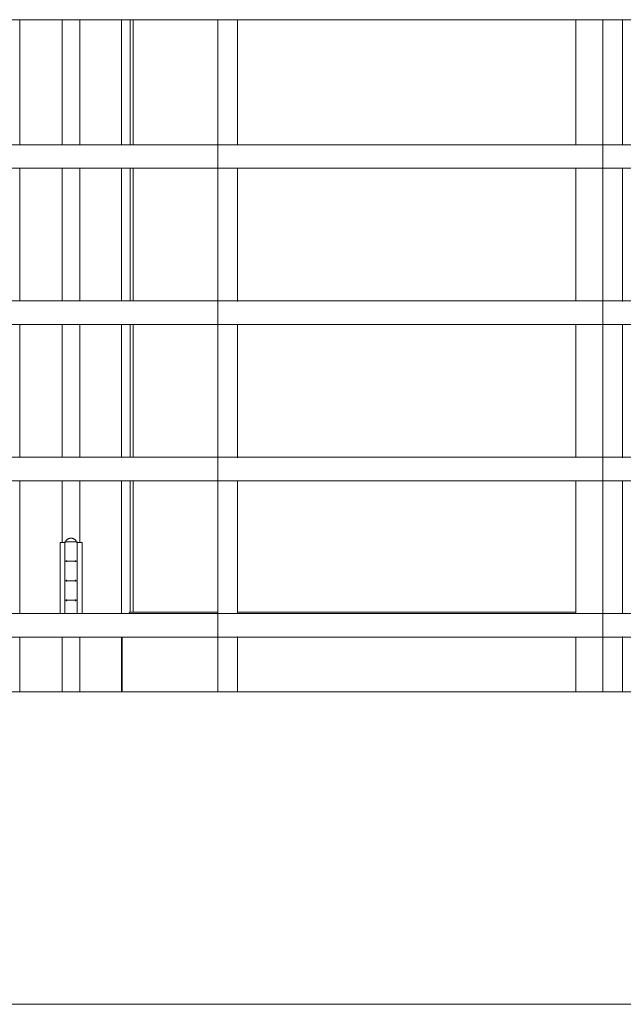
# Model space of a CAD drawing. Header units: inches. Extents: x 424 to 2043, y -237 to 445.
# Tile 914 of 965: x 980.555 to 981.328, y 229.75 to 231.01. Entities that reach past the tile are written whole.
import ezdxf

# ---------------------------------------------------------------- set-up
doc = ezdxf.new("R2010")
doc.units = ezdxf.units.IN
doc.header["$MEASUREMENT"] = 0
for name, color, linetype, lineweight in [('A-DOOR', 31, 'Continuous', 9), ('A-FLOR', 192, 'Continuous', 9), ('A-FLOR-HRAL', 11, 'Continuous', 9)]:
    doc.layers.add(name, color=color, linetype=linetype, lineweight=lineweight)

# ---------------------------------------------------------------- blocks, each defined once
blk = doc.blocks.new('Railing - 25mm-V38-Section 2')
at = {"layer": 'A-FLOR-HRAL'}
for p, q in [((27.7565, 6.46), (27.7565, 5.6)), ((27.7581, 6.46), (27.7565, 6.46)), ((27.7752, 6.46), (27.7581, 6.46)), ((27.7815, 6.2995), (27.7815, 6.46)), ((27.7815, 6.0995), (27.7815, 6.2705)), ((27.7815, 5.8995), (27.7815, 6.0705)), ((27.7815, 5.6995), (27.7815, 5.8705)), ((27.7815, 5.6), (27.7815, 5.6705))]:
    blk.add_line(p, q, dxfattribs=at)
blk = doc.blocks.new('Railing - Railing-202422-Section 2')
at = {"layer": 'A-FLOR-HRAL'}
for p, q in [((26.2602, 14.46), (29.7887, 14.46)), ((29.7887, 14.3), (26.2602, 14.3)), ((26.2602, 14.27), (29.7887, 14.27)), ((29.7887, 14.1), (26.2602, 14.1)), ((26.2602, 14.07), (29.7887, 14.07)), ((29.7887, 13.9), (26.2602, 13.9)), ((26.2602, 13.87), (29.7887, 13.87)), ((29.7887, 13.7), (26.2602, 13.7)), ((26.2602, 13.67), (29.7887, 13.67))]:
    blk.add_line(p, q, dxfattribs=at)
for p in [(-1.0165, 8), (-0.5241, 8)]:
    blk.add_blockref('Railing - 25mm-V38-Section 2', p)
blk = doc.blocks.new('5-panel_Bi-fold_external_door_10806 - Type 1-V73-Section 2')
at = {"layer": 'A-DOOR'}
for p, q in [((26.4868, 14.3), (26.4868, 14.46)), ((26.541, 14.3), (26.541, 14.46)), ((26.5634, 14.46), (26.5634, 14.3)), ((26.6167, 14.46), (26.6167, 14.3)), ((26.6279, 14.46), (26.6279, 14.3)), ((26.6315, 14.46), (26.6315, 14.3)), ((27.1978, 14.3), (27.1978, 14.46)), ((26.4868, 14.1), (26.4868, 14.27)), ((26.541, 14.1), (26.541, 14.27)), ((26.5634, 14.27), (26.5634, 14.1)), ((26.6167, 14.27), (26.6167, 14.1)), ((26.6279, 14.27), (26.6279, 14.1)), ((26.6315, 14.27), (26.6315, 14.1)), ((27.1978, 14.1), (27.1978, 14.27)), ((26.4868, 13.9), (26.4868, 14.07)), ((26.541, 13.9), (26.541, 14.07)), ((26.5634, 14.07), (26.5634, 13.9)), ((26.6167, 14.07), (26.6167, 13.9)), ((26.6279, 14.07), (26.6279, 13.9)), ((26.6315, 14.07), (26.6315, 13.9)), ((27.1978, 13.9), (27.1978, 14.07)), ((26.4868, 13.7), (26.4868, 13.87)), ((26.541, 13.791), (26.541, 13.87)), ((26.5634, 13.87), (26.5634, 13.791)), ((26.6167, 13.87), (26.6167, 13.7)), ((26.6279, 13.87), (26.6279, 13.7018)), ((26.6315, 13.87), (26.6315, 13.7018)), ((27.1978, 13.7), (27.1978, 13.87)), ((26.5382, 13.791), (26.5424, 13.791)), ((26.5382, 13.7), (26.5382, 13.791)), ((26.5424, 13.791), (26.5441, 13.791)), ((26.5441, 13.791), (26.5441, 13.768)), ((26.5441, 13.791), (26.5451, 13.791)), ((26.5441, 13.7), (26.5441, 13.791)), ((26.5521, 13.792), (26.546, 13.792)), ((26.5582, 13.792), (26.5521, 13.792)), ((26.5592, 13.791), (26.5599, 13.791)), ((26.5601, 13.768), (26.5601, 13.791)), ((26.5601, 13.791), (26.5619, 13.791)), ((26.5601, 13.791), (26.5601, 13.7)), ((26.5619, 13.791), (26.5662, 13.791)), ((26.5662, 13.791), (26.5662, 13.7)), ((26.5441, 13.766), (26.5441, 13.743)), ((26.5463, 13.766), (26.5463, 13.768)), ((26.5522, 13.767), (26.5521, 13.767)), ((26.5521, 13.767), (26.5522, 13.767)), ((26.558, 13.768), (26.558, 13.766)), ((26.5601, 13.743), (26.5601, 13.766)), ((26.5441, 13.741), (26.5441, 13.718)), ((26.5463, 13.741), (26.5463, 13.743)), ((26.5522, 13.742), (26.5521, 13.742)), ((26.5521, 13.742), (26.5522, 13.742)), ((26.558, 13.743), (26.558, 13.741)), ((26.5601, 13.718), (26.5601, 13.741)), ((26.5441, 13.716), (26.5441, 13.7)), ((26.5463, 13.716), (26.5463, 13.718)), ((26.5522, 13.717), (26.5521, 13.717)), ((26.5521, 13.717), (26.5522, 13.717)), ((26.558, 13.718), (26.558, 13.716)), ((26.5601, 13.7), (26.5601, 13.716)), ((26.6261, 13.7), (26.6273, 13.7018)), ((26.6273, 13.7018), (26.7401, 13.7018)), ((26.7649, 13.7018), (27.1978, 13.7018)), ((26.4868, 13.6), (26.4868, 13.67)), ((26.541, 13.6), (26.541, 13.67)), ((26.5634, 13.67), (26.5634, 13.6)), ((26.6167, 13.67), (26.6167, 13.6)), ((26.6174, 13.6), (26.6174, 13.67)), ((27.1978, 13.6), (27.1978, 13.67))]:
    blk.add_line(p, q, dxfattribs=at)
at = {"layer": 'A-DOOR', "flags": 128}
for points in [[(26.5441, 13.791), (26.5441, 13.791), (26.5441, 13.791), (26.5441, 13.7911), (26.5441, 13.7911), (26.5441, 13.7912), (26.5442, 13.7912), (26.5442, 13.7912), (26.5442, 13.7913), (26.5442, 13.7913), (26.5442, 13.7914), (26.5442, 13.7914), (26.5442, 13.7914), (26.5443, 13.7915), (26.5443, 13.7915), (26.5443, 13.7915), (26.5443, 13.7916), (26.5443, 13.7916), (26.5444, 13.7916), (26.5444, 13.7916), (26.5444, 13.7917), (26.5445, 13.7917), (26.5445, 13.7917), (26.5445, 13.7918), (26.5446, 13.7918), (26.5446, 13.7918), (26.5446, 13.7918), (26.5447, 13.7918), (26.5447, 13.7919), (26.5447, 13.7919), (26.5448, 13.7919), (26.5448, 13.7919), (26.5448, 13.7919), (26.5449, 13.7919), (26.5449, 13.7919), (26.545, 13.7919), (26.545, 13.792), (26.545, 13.792), (26.5451, 13.792), (26.5451, 13.792), (26.5451, 13.792)], [(26.5451, 13.792), (26.5453, 13.7922), (26.5454, 13.7925), (26.5456, 13.7928), (26.5457, 13.793), (26.5459, 13.7933), (26.5461, 13.7935), (26.5463, 13.7938), (26.5465, 13.794), (26.5467, 13.7942), (26.5469, 13.7944), (26.5472, 13.7946), (26.5474, 13.7948), (26.5476, 13.795), (26.5479, 13.7952), (26.5482, 13.7954), (26.5484, 13.7955), (26.5487, 13.7957), (26.549, 13.7958), (26.5493, 13.7959), (26.5495, 13.796), (26.5498, 13.7961), (26.5501, 13.7962), (26.5504, 13.7963), (26.5507, 13.7963), (26.551, 13.7964), (26.5513, 13.7964), (26.5516, 13.7964), (26.552, 13.7965), (26.5521, 13.7965)], [(26.5521, 13.792), (26.5518, 13.792), (26.5515, 13.792), (26.5512, 13.792), (26.551, 13.792), (26.5507, 13.792), (26.5504, 13.792), (26.5501, 13.792), (26.5499, 13.792), (26.5496, 13.792), (26.5493, 13.792), (26.5491, 13.792), (26.5488, 13.792), (26.5486, 13.792), (26.5484, 13.792), (26.5481, 13.792), (26.5479, 13.792), (26.5477, 13.792), (26.5475, 13.792), (26.5473, 13.792), (26.5471, 13.792), (26.5469, 13.792), (26.5467, 13.792), (26.5465, 13.792), (26.5464, 13.792), (26.5462, 13.792), (26.5461, 13.792), (26.5459, 13.792), (26.5458, 13.792), (26.5457, 13.792), (26.5456, 13.792), (26.5455, 13.792), (26.5454, 13.792), (26.5453, 13.792), (26.5453, 13.792), (26.5452, 13.792), (26.5452, 13.792), (26.5452, 13.792), (26.5451, 13.792), (26.5451, 13.792)], [(26.5451, 13.792), (26.5451, 13.792), (26.5451, 13.792), (26.5452, 13.792), (26.5452, 13.792), (26.5453, 13.792), (26.5453, 13.792), (26.5454, 13.792), (26.5455, 13.792), (26.5456, 13.792), (26.5457, 13.792), (26.5458, 13.792), (26.5459, 13.792), (26.5461, 13.792), (26.5462, 13.792), (26.5463, 13.792), (26.5465, 13.792), (26.5467, 13.792)], [(26.5521, 13.7965), (26.5524, 13.7965), (26.5527, 13.7964), (26.553, 13.7964), (26.5534, 13.7964), (26.5537, 13.7963), (26.554, 13.7962), (26.5543, 13.7962), (26.5545, 13.7961), (26.5548, 13.796), (26.5551, 13.7959), (26.5554, 13.7957), (26.5557, 13.7956), (26.556, 13.7954), (26.5562, 13.7953), (26.5565, 13.7951), (26.5567, 13.7949), (26.557, 13.7947), (26.5572, 13.7946), (26.5574, 13.7943), (26.5576, 13.7941), (26.5579, 13.7939), (26.5581, 13.7937), (26.5582, 13.7934), (26.5584, 13.7932), (26.5586, 13.7929), (26.5588, 13.7927), (26.5589, 13.7924), (26.5591, 13.7921), (26.5591, 13.792)], [(26.5591, 13.792), (26.5591, 13.792), (26.5591, 13.792), (26.5591, 13.792), (26.559, 13.792), (26.559, 13.792), (26.5589, 13.792), (26.5589, 13.792), (26.5588, 13.792), (26.5587, 13.792), (26.5586, 13.792), (26.5585, 13.792), (26.5583, 13.792), (26.5582, 13.792), (26.5581, 13.792), (26.5579, 13.792), (26.5577, 13.792), (26.5576, 13.792), (26.5574, 13.792), (26.5572, 13.792), (26.557, 13.792), (26.5568, 13.792), (26.5566, 13.792), (26.5564, 13.792), (26.5561, 13.792), (26.5559, 13.792), (26.5557, 13.792), (26.5554, 13.792), (26.5552, 13.792), (26.5549, 13.792), (26.5547, 13.792), (26.5544, 13.792), (26.5541, 13.792), (26.5539, 13.792), (26.5536, 13.792), (26.5533, 13.792), (26.553, 13.792), (26.5528, 13.792), (26.5525, 13.792), (26.5522, 13.792), (26.5521, 13.792)], [(26.5576, 13.792), (26.5577, 13.792), (26.5579, 13.792), (26.5581, 13.792), (26.5582, 13.792), (26.5583, 13.792), (26.5585, 13.792), (26.5586, 13.792), (26.5587, 13.792), (26.5588, 13.792), (26.5589, 13.792), (26.5589, 13.792), (26.559, 13.792), (26.559, 13.792), (26.5591, 13.792), (26.5591, 13.792), (26.5591, 13.792), (26.5591, 13.792)], [(26.5591, 13.792), (26.5592, 13.792), (26.5592, 13.792), (26.5592, 13.792), (26.5593, 13.7919), (26.5593, 13.7919), (26.5594, 13.7919), (26.5594, 13.7919), (26.5594, 13.7919), (26.5595, 13.7919), (26.5595, 13.7919), (26.5596, 13.7919), (26.5596, 13.7918), (26.5596, 13.7918), (26.5597, 13.7918), (26.5597, 13.7918), (26.5597, 13.7918), (26.5598, 13.7917), (26.5598, 13.7917), (26.5598, 13.7917), (26.5598, 13.7917), (26.5599, 13.7916), (26.5599, 13.7916), (26.5599, 13.7916), (26.5599, 13.7915), (26.56, 13.7915), (26.56, 13.7915), (26.56, 13.7914), (26.56, 13.7914), (26.56, 13.7914), (26.5601, 13.7913), (26.5601, 13.7913), (26.5601, 13.7912), (26.5601, 13.7912), (26.5601, 13.7912), (26.5601, 13.7911), (26.5601, 13.7911), (26.5601, 13.7911), (26.5601, 13.791), (26.5601, 13.791), (26.5601, 13.791)], [(26.5451, 13.767), (26.5451, 13.767), (26.545, 13.767), (26.545, 13.767), (26.545, 13.767), (26.5449, 13.767), (26.5449, 13.767), (26.5449, 13.767), (26.5448, 13.767), (26.5448, 13.767), (26.5447, 13.767), (26.5447, 13.7671), (26.5447, 13.7671), (26.5446, 13.7671), (26.5446, 13.7671), (26.5446, 13.7671), (26.5445, 13.7672), (26.5445, 13.7672), (26.5445, 13.7672), (26.5444, 13.7672), (26.5444, 13.7673), (26.5444, 13.7673), (26.5444, 13.7673), (26.5443, 13.7674), (26.5443, 13.7674), (26.5443, 13.7674), (26.5443, 13.7675), (26.5442, 13.7675), (26.5442, 13.7675), (26.5442, 13.7676), (26.5442, 13.7676), (26.5442, 13.7676), (26.5442, 13.7677), (26.5442, 13.7677), (26.5441, 13.7678), (26.5441, 13.7678), (26.5441, 13.7678), (26.5441, 13.7679), (26.5441, 13.7679), (26.5441, 13.768), (26.5441, 13.768)], [(26.5441, 13.766), (26.5441, 13.766), (26.5441, 13.766), (26.5441, 13.7661), (26.5441, 13.7661), (26.5441, 13.7662), (26.5442, 13.7662), (26.5442, 13.7662), (26.5442, 13.7663), (26.5442, 13.7663), (26.5442, 13.7664), (26.5442, 13.7664), (26.5442, 13.7664), (26.5443, 13.7665), (26.5443, 13.7665), (26.5443, 13.7665), (26.5443, 13.7666), (26.5443, 13.7666), (26.5444, 13.7666), (26.5444, 13.7666), (26.5444, 13.7667), (26.5445, 13.7667), (26.5445, 13.7667), (26.5445, 13.7668), (26.5446, 13.7668), (26.5446, 13.7668), (26.5446, 13.7668), (26.5447, 13.7668), (26.5447, 13.7669), (26.5447, 13.7669), (26.5448, 13.7669), (26.5448, 13.7669), (26.5448, 13.7669), (26.5449, 13.7669), (26.5449, 13.7669), (26.545, 13.7669), (26.545, 13.767), (26.545, 13.767), (26.5451, 13.767), (26.5451, 13.767), (26.5451, 13.767)], [(26.5522, 13.767), (26.5519, 13.767), (26.5516, 13.767), (26.5514, 13.767), (26.5511, 13.767), (26.5508, 13.767), (26.5505, 13.767), (26.5503, 13.767), (26.55, 13.767), (26.5497, 13.767), (26.5495, 13.767), (26.5492, 13.767), (26.5489, 13.767), (26.5487, 13.767), (26.5485, 13.767), (26.5482, 13.767), (26.548, 13.767), (26.5478, 13.767), (26.5476, 13.767), (26.5473, 13.767), (26.5471, 13.767), (26.547, 13.767), (26.5468, 13.767), (26.5466, 13.767), (26.5464, 13.767), (26.5463, 13.767), (26.5461, 13.767), (26.546, 13.767), (26.5459, 13.767), (26.5457, 13.767), (26.5456, 13.767), (26.5455, 13.767), (26.5454, 13.767), (26.5454, 13.767), (26.5453, 13.767), (26.5452, 13.767), (26.5452, 13.767), (26.5452, 13.767), (26.5451, 13.767), (26.5451, 13.767)], [(26.5451, 13.767), (26.5451, 13.767), (26.5451, 13.767), (26.5452, 13.767), (26.5452, 13.767), (26.5453, 13.767), (26.5453, 13.767), (26.5454, 13.767), (26.5455, 13.767), (26.5456, 13.767), (26.5457, 13.767), (26.5458, 13.767), (26.5459, 13.767), (26.5461, 13.767), (26.5462, 13.767), (26.5463, 13.767), (26.5465, 13.767), (26.5467, 13.767), (26.5469, 13.767), (26.5471, 13.767), (26.5473, 13.767), (26.5475, 13.767), (26.5477, 13.767), (26.5479, 13.767), (26.5481, 13.767), (26.5483, 13.767), (26.5486, 13.767), (26.5488, 13.767), (26.5491, 13.767), (26.5493, 13.767), (26.5496, 13.767), (26.5499, 13.767), (26.5501, 13.767), (26.5504, 13.767), (26.5507, 13.767), (26.5509, 13.767), (26.5512, 13.767), (26.5515, 13.767), (26.5518, 13.767), (26.5521, 13.767), (26.5521, 13.767)], [(26.5521, 13.767), (26.5518, 13.767), (26.5515, 13.767), (26.5512, 13.767), (26.551, 13.767), (26.5507, 13.767), (26.5504, 13.767), (26.5501, 13.767), (26.5499, 13.767), (26.5496, 13.767), (26.5493, 13.767), (26.5491, 13.767), (26.5488, 13.767), (26.5486, 13.767), (26.5484, 13.767), (26.5481, 13.767), (26.5479, 13.767), (26.5477, 13.767), (26.5475, 13.767), (26.5473, 13.767), (26.5471, 13.767), (26.5469, 13.767), (26.5467, 13.767), (26.5465, 13.767), (26.5464, 13.767), (26.5462, 13.767), (26.5461, 13.767), (26.5459, 13.767), (26.5458, 13.767), (26.5457, 13.767), (26.5456, 13.767), (26.5455, 13.767), (26.5454, 13.767), (26.5453, 13.767), (26.5453, 13.767), (26.5452, 13.767), (26.5452, 13.767), (26.5452, 13.767), (26.5451, 13.767), (26.5451, 13.767)], [(26.5451, 13.767), (26.5451, 13.767), (26.5451, 13.767), (26.5452, 13.767), (26.5452, 13.767), (26.5453, 13.767), (26.5453, 13.767), (26.5454, 13.767), (26.5455, 13.767), (26.5456, 13.767), (26.5457, 13.767), (26.5458, 13.767), (26.5459, 13.767), (26.5461, 13.767), (26.5462, 13.767), (26.5463, 13.767), (26.5465, 13.767), (26.5467, 13.767), (26.5469, 13.767), (26.5471, 13.767), (26.5473, 13.767), (26.5475, 13.767), (26.5477, 13.767), (26.5479, 13.767), (26.5481, 13.767), (26.5483, 13.767), (26.5486, 13.767), (26.5488, 13.767), (26.5491, 13.767), (26.5493, 13.767), (26.5496, 13.767), (26.5499, 13.767), (26.5501, 13.767), (26.5504, 13.767), (26.5507, 13.767), (26.5509, 13.767), (26.5512, 13.767), (26.5515, 13.767), (26.5518, 13.767), (26.5521, 13.767), (26.5522, 13.767)], [(26.5521, 13.767), (26.5523, 13.767), (26.5526, 13.767), (26.5529, 13.767), (26.5532, 13.767), (26.5535, 13.767), (26.5537, 13.767), (26.554, 13.767), (26.5543, 13.767), (26.5545, 13.767), (26.5548, 13.767), (26.5551, 13.767), (26.5553, 13.767), (26.5556, 13.767), (26.5558, 13.767), (26.556, 13.767), (26.5563, 13.767), (26.5565, 13.767), (26.5567, 13.767), (26.5569, 13.767), (26.5571, 13.767), (26.5573, 13.767), (26.5575, 13.767), (26.5577, 13.767), (26.5578, 13.767), (26.558, 13.767), (26.5581, 13.767), (26.5583, 13.767), (26.5584, 13.767), (26.5585, 13.767), (26.5586, 13.767), (26.5587, 13.767), (26.5588, 13.767), (26.5589, 13.767), (26.559, 13.767), (26.559, 13.767), (26.5591, 13.767), (26.5591, 13.767), (26.5591, 13.767), (26.5591, 13.767)], [(26.5591, 13.767), (26.5591, 13.767), (26.5591, 13.767), (26.5591, 13.767), (26.559, 13.767), (26.559, 13.767), (26.5589, 13.767), (26.5589, 13.767), (26.5588, 13.767), (26.5587, 13.767), (26.5586, 13.767), (26.5585, 13.767), (26.5583, 13.767), (26.5582, 13.767), (26.5581, 13.767), (26.5579, 13.767), (26.5577, 13.767), (26.5576, 13.767), (26.5574, 13.767), (26.5572, 13.767), (26.557, 13.767), (26.5568, 13.767), (26.5566, 13.767), (26.5564, 13.767), (26.5561, 13.767), (26.5559, 13.767), (26.5557, 13.767), (26.5554, 13.767), (26.5552, 13.767), (26.5549, 13.767), (26.5547, 13.767), (26.5544, 13.767), (26.5541, 13.767), (26.5539, 13.767), (26.5536, 13.767), (26.5533, 13.767), (26.553, 13.767), (26.5528, 13.767), (26.5525, 13.767), (26.5522, 13.767), (26.5521, 13.767)], [(26.5591, 13.767), (26.5591, 13.767), (26.5591, 13.767), (26.5591, 13.767), (26.559, 13.767), (26.559, 13.767), (26.5589, 13.767), (26.5589, 13.767), (26.5588, 13.767), (26.5587, 13.767), (26.5586, 13.767), (26.5585, 13.767), (26.5583, 13.767), (26.5582, 13.767), (26.5581, 13.767), (26.5579, 13.767), (26.5577, 13.767), (26.5576, 13.767), (26.5574, 13.767), (26.5572, 13.767), (26.557, 13.767), (26.5568, 13.767), (26.5566, 13.767), (26.5564, 13.767), (26.5561, 13.767), (26.5559, 13.767), (26.5557, 13.767), (26.5554, 13.767), (26.5552, 13.767), (26.5549, 13.767), (26.5547, 13.767), (26.5544, 13.767), (26.5541, 13.767), (26.5539, 13.767), (26.5536, 13.767), (26.5533, 13.767), (26.553, 13.767), (26.5528, 13.767), (26.5525, 13.767), (26.5522, 13.767), (26.5522, 13.767)], [(26.5522, 13.767), (26.5525, 13.767), (26.5527, 13.767), (26.553, 13.767), (26.5533, 13.767), (26.5536, 13.767), (26.5539, 13.767), (26.5541, 13.767), (26.5544, 13.767), (26.5547, 13.767), (26.5549, 13.767), (26.5552, 13.767), (26.5554, 13.767), (26.5557, 13.767), (26.5559, 13.767), (26.5561, 13.767), (26.5564, 13.767), (26.5566, 13.767), (26.5568, 13.767), (26.557, 13.767), (26.5572, 13.767), (26.5574, 13.767), (26.5576, 13.767), (26.5577, 13.767), (26.5579, 13.767), (26.5581, 13.767), (26.5582, 13.767), (26.5583, 13.767), (26.5585, 13.767), (26.5586, 13.767), (26.5587, 13.767), (26.5588, 13.767), (26.5589, 13.767), (26.5589, 13.767), (26.559, 13.767), (26.559, 13.767), (26.5591, 13.767), (26.5591, 13.767), (26.5591, 13.767), (26.5591, 13.767)], [(26.5601, 13.768), (26.5601, 13.7679), (26.5601, 13.7679), (26.5601, 13.7678), (26.5601, 13.7678), (26.5601, 13.7678), (26.5601, 13.7677), (26.5601, 13.7677), (26.5601, 13.7676), (26.5601, 13.7676), (26.56, 13.7676), (26.56, 13.7675), (26.56, 13.7675), (26.56, 13.7675), (26.56, 13.7674), (26.56, 13.7674), (26.5599, 13.7674), (26.5599, 13.7673), (26.5599, 13.7673), (26.5599, 13.7673), (26.5598, 13.7672), (26.5598, 13.7672), (26.5598, 13.7672), (26.5597, 13.7672), (26.5597, 13.7671), (26.5597, 13.7671), (26.5596, 13.7671), (26.5596, 13.7671), (26.5596, 13.7671), (26.5595, 13.767), (26.5595, 13.767), (26.5595, 13.767), (26.5594, 13.767), (26.5594, 13.767), (26.5593, 13.767), (26.5593, 13.767), (26.5593, 13.767), (26.5592, 13.767), (26.5592, 13.767), (26.5591, 13.767), (26.5591, 13.767)], [(26.5591, 13.767), (26.5592, 13.767), (26.5592, 13.767), (26.5592, 13.767), (26.5593, 13.7669), (26.5593, 13.7669), (26.5594, 13.7669), (26.5594, 13.7669), (26.5594, 13.7669), (26.5595, 13.7669), (26.5595, 13.7669), (26.5596, 13.7669), (26.5596, 13.7668), (26.5596, 13.7668), (26.5597, 13.7668), (26.5597, 13.7668), (26.5597, 13.7668), (26.5598, 13.7667), (26.5598, 13.7667), (26.5598, 13.7667), (26.5598, 13.7667), (26.5599, 13.7666), (26.5599, 13.7666), (26.5599, 13.7666), (26.5599, 13.7665), (26.56, 13.7665), (26.56, 13.7665), (26.56, 13.7664), (26.56, 13.7664), (26.56, 13.7664), (26.5601, 13.7663), (26.5601, 13.7663), (26.5601, 13.7662), (26.5601, 13.7662), (26.5601, 13.7662), (26.5601, 13.7661), (26.5601, 13.7661), (26.5601, 13.7661), (26.5601, 13.766), (26.5601, 13.766), (26.5601, 13.766)], [(26.5451, 13.742), (26.5451, 13.742), (26.545, 13.742), (26.545, 13.742), (26.545, 13.742), (26.5449, 13.742), (26.5449, 13.742), (26.5449, 13.742), (26.5448, 13.742), (26.5448, 13.742), (26.5447, 13.742), (26.5447, 13.7421), (26.5447, 13.7421), (26.5446, 13.7421), (26.5446, 13.7421), (26.5446, 13.7421), (26.5445, 13.7422), (26.5445, 13.7422), (26.5445, 13.7422), (26.5444, 13.7422), (26.5444, 13.7423), (26.5444, 13.7423), (26.5444, 13.7423), (26.5443, 13.7424), (26.5443, 13.7424), (26.5443, 13.7424), (26.5443, 13.7425), (26.5442, 13.7425), (26.5442, 13.7425), (26.5442, 13.7426), (26.5442, 13.7426), (26.5442, 13.7426), (26.5442, 13.7427), (26.5442, 13.7427), (26.5441, 13.7428), (26.5441, 13.7428), (26.5441, 13.7428), (26.5441, 13.7429), (26.5441, 13.7429), (26.5441, 13.743), (26.5441, 13.743)], [(26.5441, 13.741), (26.5441, 13.741), (26.5441, 13.741), (26.5441, 13.7411), (26.5441, 13.7411), (26.5441, 13.7412), (26.5442, 13.7412), (26.5442, 13.7412), (26.5442, 13.7413), (26.5442, 13.7413), (26.5442, 13.7414), (26.5442, 13.7414), (26.5442, 13.7414), (26.5443, 13.7415), (26.5443, 13.7415), (26.5443, 13.7415), (26.5443, 13.7416), (26.5443, 13.7416), (26.5444, 13.7416), (26.5444, 13.7416), (26.5444, 13.7417), (26.5445, 13.7417), (26.5445, 13.7417), (26.5445, 13.7418), (26.5446, 13.7418), (26.5446, 13.7418), (26.5446, 13.7418), (26.5447, 13.7418), (26.5447, 13.7419), (26.5447, 13.7419), (26.5448, 13.7419), (26.5448, 13.7419), (26.5448, 13.7419), (26.5449, 13.7419), (26.5449, 13.7419), (26.545, 13.7419), (26.545, 13.742), (26.545, 13.742), (26.5451, 13.742), (26.5451, 13.742), (26.5451, 13.742)], [(26.5522, 13.742), (26.5519, 13.742), (26.5516, 13.742), (26.5514, 13.742), (26.5511, 13.742), (26.5508, 13.742), (26.5505, 13.742), (26.5503, 13.742), (26.55, 13.742), (26.5497, 13.742), (26.5495, 13.742), (26.5492, 13.742), (26.5489, 13.742), (26.5487, 13.742), (26.5485, 13.742), (26.5482, 13.742), (26.548, 13.742), (26.5478, 13.742), (26.5476, 13.742), (26.5473, 13.742), (26.5471, 13.742), (26.547, 13.742), (26.5468, 13.742), (26.5466, 13.742), (26.5464, 13.742), (26.5463, 13.742), (26.5461, 13.742), (26.546, 13.742), (26.5459, 13.742), (26.5457, 13.742), (26.5456, 13.742), (26.5455, 13.742), (26.5454, 13.742), (26.5454, 13.742), (26.5453, 13.742), (26.5452, 13.742), (26.5452, 13.742), (26.5452, 13.742), (26.5451, 13.742), (26.5451, 13.742)], [(26.5451, 13.742), (26.5451, 13.742), (26.5451, 13.742), (26.5452, 13.742), (26.5452, 13.742), (26.5453, 13.742), (26.5453, 13.742), (26.5454, 13.742), (26.5455, 13.742), (26.5456, 13.742), (26.5457, 13.742), (26.5458, 13.742), (26.5459, 13.742), (26.5461, 13.742), (26.5462, 13.742), (26.5463, 13.742), (26.5465, 13.742), (26.5467, 13.742), (26.5469, 13.742), (26.5471, 13.742), (26.5473, 13.742), (26.5475, 13.742), (26.5477, 13.742), (26.5479, 13.742), (26.5481, 13.742), (26.5483, 13.742), (26.5486, 13.742), (26.5488, 13.742), (26.5491, 13.742), (26.5493, 13.742), (26.5496, 13.742), (26.5499, 13.742), (26.5501, 13.742), (26.5504, 13.742), (26.5507, 13.742), (26.5509, 13.742), (26.5512, 13.742), (26.5515, 13.742), (26.5518, 13.742), (26.5521, 13.742), (26.5521, 13.742)], [(26.5521, 13.742), (26.5518, 13.742), (26.5515, 13.742), (26.5512, 13.742), (26.551, 13.742), (26.5507, 13.742), (26.5504, 13.742), (26.5501, 13.742), (26.5499, 13.742), (26.5496, 13.742), (26.5493, 13.742), (26.5491, 13.742), (26.5488, 13.742), (26.5486, 13.742), (26.5484, 13.742), (26.5481, 13.742), (26.5479, 13.742), (26.5477, 13.742), (26.5475, 13.742), (26.5473, 13.742), (26.5471, 13.742), (26.5469, 13.742), (26.5467, 13.742), (26.5465, 13.742), (26.5464, 13.742), (26.5462, 13.742), (26.5461, 13.742), (26.5459, 13.742), (26.5458, 13.742), (26.5457, 13.742), (26.5456, 13.742), (26.5455, 13.742), (26.5454, 13.742), (26.5453, 13.742), (26.5453, 13.742), (26.5452, 13.742), (26.5452, 13.742), (26.5452, 13.742), (26.5451, 13.742), (26.5451, 13.742)], [(26.5451, 13.742), (26.5451, 13.742), (26.5451, 13.742), (26.5452, 13.742), (26.5452, 13.742), (26.5453, 13.742), (26.5453, 13.742), (26.5454, 13.742), (26.5455, 13.742), (26.5456, 13.742), (26.5457, 13.742), (26.5458, 13.742), (26.5459, 13.742), (26.5461, 13.742), (26.5462, 13.742), (26.5463, 13.742), (26.5465, 13.742), (26.5467, 13.742), (26.5469, 13.742), (26.5471, 13.742), (26.5473, 13.742), (26.5475, 13.742), (26.5477, 13.742), (26.5479, 13.742), (26.5481, 13.742), (26.5483, 13.742), (26.5486, 13.742), (26.5488, 13.742), (26.5491, 13.742), (26.5493, 13.742), (26.5496, 13.742), (26.5499, 13.742), (26.5501, 13.742), (26.5504, 13.742), (26.5507, 13.742), (26.5509, 13.742), (26.5512, 13.742), (26.5515, 13.742), (26.5518, 13.742), (26.5521, 13.742), (26.5522, 13.742)], [(26.5521, 13.742), (26.5523, 13.742), (26.5526, 13.742), (26.5529, 13.742), (26.5532, 13.742), (26.5535, 13.742), (26.5537, 13.742), (26.554, 13.742), (26.5543, 13.742), (26.5545, 13.742), (26.5548, 13.742), (26.5551, 13.742), (26.5553, 13.742), (26.5556, 13.742), (26.5558, 13.742), (26.556, 13.742), (26.5563, 13.742), (26.5565, 13.742), (26.5567, 13.742), (26.5569, 13.742), (26.5571, 13.742), (26.5573, 13.742), (26.5575, 13.742), (26.5577, 13.742), (26.5578, 13.742), (26.558, 13.742), (26.5581, 13.742), (26.5583, 13.742), (26.5584, 13.742), (26.5585, 13.742), (26.5586, 13.742), (26.5587, 13.742), (26.5588, 13.742), (26.5589, 13.742), (26.559, 13.742), (26.559, 13.742), (26.5591, 13.742), (26.5591, 13.742), (26.5591, 13.742), (26.5591, 13.742)], [(26.5591, 13.742), (26.5591, 13.742), (26.5591, 13.742), (26.5591, 13.742), (26.559, 13.742), (26.559, 13.742), (26.5589, 13.742), (26.5589, 13.742), (26.5588, 13.742), (26.5587, 13.742), (26.5586, 13.742), (26.5585, 13.742), (26.5583, 13.742), (26.5582, 13.742), (26.5581, 13.742), (26.5579, 13.742), (26.5577, 13.742), (26.5576, 13.742), (26.5574, 13.742), (26.5572, 13.742), (26.557, 13.742), (26.5568, 13.742), (26.5566, 13.742), (26.5564, 13.742), (26.5561, 13.742), (26.5559, 13.742), (26.5557, 13.742), (26.5554, 13.742), (26.5552, 13.742), (26.5549, 13.742), (26.5547, 13.742), (26.5544, 13.742), (26.5541, 13.742), (26.5539, 13.742), (26.5536, 13.742), (26.5533, 13.742), (26.553, 13.742), (26.5528, 13.742), (26.5525, 13.742), (26.5522, 13.742), (26.5521, 13.742)], [(26.5591, 13.742), (26.5591, 13.742), (26.5591, 13.742), (26.5591, 13.742), (26.559, 13.742), (26.559, 13.742), (26.5589, 13.742), (26.5589, 13.742), (26.5588, 13.742), (26.5587, 13.742), (26.5586, 13.742), (26.5585, 13.742), (26.5583, 13.742), (26.5582, 13.742), (26.5581, 13.742), (26.5579, 13.742), (26.5577, 13.742), (26.5576, 13.742), (26.5574, 13.742), (26.5572, 13.742), (26.557, 13.742), (26.5568, 13.742), (26.5566, 13.742), (26.5564, 13.742), (26.5561, 13.742), (26.5559, 13.742), (26.5557, 13.742), (26.5554, 13.742), (26.5552, 13.742), (26.5549, 13.742), (26.5547, 13.742), (26.5544, 13.742), (26.5541, 13.742), (26.5539, 13.742), (26.5536, 13.742), (26.5533, 13.742), (26.553, 13.742), (26.5528, 13.742), (26.5525, 13.742), (26.5522, 13.742), (26.5522, 13.742)], [(26.5522, 13.742), (26.5525, 13.742), (26.5527, 13.742), (26.553, 13.742), (26.5533, 13.742), (26.5536, 13.742), (26.5539, 13.742), (26.5541, 13.742), (26.5544, 13.742), (26.5547, 13.742), (26.5549, 13.742), (26.5552, 13.742), (26.5554, 13.742), (26.5557, 13.742), (26.5559, 13.742), (26.5561, 13.742), (26.5564, 13.742), (26.5566, 13.742), (26.5568, 13.742), (26.557, 13.742), (26.5572, 13.742), (26.5574, 13.742), (26.5576, 13.742), (26.5577, 13.742), (26.5579, 13.742), (26.5581, 13.742), (26.5582, 13.742), (26.5583, 13.742), (26.5585, 13.742), (26.5586, 13.742), (26.5587, 13.742), (26.5588, 13.742), (26.5589, 13.742), (26.5589, 13.742), (26.559, 13.742), (26.559, 13.742), (26.5591, 13.742), (26.5591, 13.742), (26.5591, 13.742), (26.5591, 13.742)], [(26.5601, 13.743), (26.5601, 13.7429), (26.5601, 13.7429), (26.5601, 13.7428), (26.5601, 13.7428), (26.5601, 13.7428), (26.5601, 13.7427), (26.5601, 13.7427), (26.5601, 13.7426), (26.5601, 13.7426), (26.56, 13.7426), (26.56, 13.7425), (26.56, 13.7425), (26.56, 13.7425), (26.56, 13.7424), (26.56, 13.7424), (26.5599, 13.7424), (26.5599, 13.7423), (26.5599, 13.7423), (26.5599, 13.7423), (26.5598, 13.7422), (26.5598, 13.7422), (26.5598, 13.7422), (26.5597, 13.7422), (26.5597, 13.7421), (26.5597, 13.7421), (26.5596, 13.7421), (26.5596, 13.7421), (26.5596, 13.7421), (26.5595, 13.742), (26.5595, 13.742), (26.5595, 13.742), (26.5594, 13.742), (26.5594, 13.742), (26.5593, 13.742), (26.5593, 13.742), (26.5593, 13.742), (26.5592, 13.742), (26.5592, 13.742), (26.5591, 13.742), (26.5591, 13.742)], [(26.5591, 13.742), (26.5592, 13.742), (26.5592, 13.742), (26.5592, 13.742), (26.5593, 13.7419), (26.5593, 13.7419), (26.5594, 13.7419), (26.5594, 13.7419), (26.5594, 13.7419), (26.5595, 13.7419), (26.5595, 13.7419), (26.5596, 13.7419), (26.5596, 13.7418), (26.5596, 13.7418), (26.5597, 13.7418), (26.5597, 13.7418), (26.5597, 13.7418), (26.5598, 13.7417), (26.5598, 13.7417), (26.5598, 13.7417), (26.5598, 13.7417), (26.5599, 13.7416), (26.5599, 13.7416), (26.5599, 13.7416), (26.5599, 13.7415), (26.56, 13.7415), (26.56, 13.7415), (26.56, 13.7414), (26.56, 13.7414), (26.56, 13.7414), (26.5601, 13.7413), (26.5601, 13.7413), (26.5601, 13.7412), (26.5601, 13.7412), (26.5601, 13.7412), (26.5601, 13.7411), (26.5601, 13.7411), (26.5601, 13.7411), (26.5601, 13.741), (26.5601, 13.741), (26.5601, 13.741)], [(26.5451, 13.717), (26.5451, 13.717), (26.545, 13.717), (26.545, 13.717), (26.545, 13.717), (26.5449, 13.717), (26.5449, 13.717), (26.5449, 13.717), (26.5448, 13.717), (26.5448, 13.717), (26.5447, 13.717), (26.5447, 13.7171), (26.5447, 13.7171), (26.5446, 13.7171), (26.5446, 13.7171), (26.5446, 13.7171), (26.5445, 13.7172), (26.5445, 13.7172), (26.5445, 13.7172), (26.5444, 13.7172), (26.5444, 13.7173), (26.5444, 13.7173), (26.5444, 13.7173), (26.5443, 13.7174), (26.5443, 13.7174), (26.5443, 13.7174), (26.5443, 13.7175), (26.5442, 13.7175), (26.5442, 13.7175), (26.5442, 13.7176), (26.5442, 13.7176), (26.5442, 13.7176), (26.5442, 13.7177), (26.5442, 13.7177), (26.5441, 13.7178), (26.5441, 13.7178), (26.5441, 13.7178), (26.5441, 13.7179), (26.5441, 13.7179), (26.5441, 13.718), (26.5441, 13.718)], [(26.5441, 13.716), (26.5441, 13.716), (26.5441, 13.716), (26.5441, 13.7161), (26.5441, 13.7161), (26.5441, 13.7162), (26.5442, 13.7162), (26.5442, 13.7162), (26.5442, 13.7163), (26.5442, 13.7163), (26.5442, 13.7164), (26.5442, 13.7164), (26.5442, 13.7164), (26.5443, 13.7165), (26.5443, 13.7165), (26.5443, 13.7165), (26.5443, 13.7166), (26.5443, 13.7166), (26.5444, 13.7166), (26.5444, 13.7166), (26.5444, 13.7167), (26.5445, 13.7167), (26.5445, 13.7167), (26.5445, 13.7168), (26.5446, 13.7168), (26.5446, 13.7168), (26.5446, 13.7168), (26.5447, 13.7168), (26.5447, 13.7169), (26.5447, 13.7169), (26.5448, 13.7169), (26.5448, 13.7169), (26.5448, 13.7169), (26.5449, 13.7169), (26.5449, 13.7169), (26.545, 13.7169), (26.545, 13.717), (26.545, 13.717), (26.5451, 13.717), (26.5451, 13.717), (26.5451, 13.717)], [(26.5522, 13.717), (26.5519, 13.717), (26.5516, 13.717), (26.5514, 13.717), (26.5511, 13.717), (26.5508, 13.717), (26.5505, 13.717), (26.5503, 13.717), (26.55, 13.717), (26.5497, 13.717), (26.5495, 13.717), (26.5492, 13.717), (26.5489, 13.717), (26.5487, 13.717), (26.5485, 13.717), (26.5482, 13.717), (26.548, 13.717), (26.5478, 13.717), (26.5476, 13.717), (26.5473, 13.717), (26.5471, 13.717), (26.547, 13.717), (26.5468, 13.717), (26.5466, 13.717), (26.5464, 13.717), (26.5463, 13.717), (26.5461, 13.717), (26.546, 13.717), (26.5459, 13.717), (26.5457, 13.717), (26.5456, 13.717), (26.5455, 13.717), (26.5454, 13.717), (26.5454, 13.717), (26.5453, 13.717), (26.5452, 13.717), (26.5452, 13.717), (26.5452, 13.717), (26.5451, 13.717), (26.5451, 13.717)], [(26.5451, 13.717), (26.5451, 13.717), (26.5451, 13.717), (26.5452, 13.717), (26.5452, 13.717), (26.5453, 13.717), (26.5453, 13.717), (26.5454, 13.717), (26.5455, 13.717), (26.5456, 13.717), (26.5457, 13.717), (26.5458, 13.717), (26.5459, 13.717), (26.5461, 13.717), (26.5462, 13.717), (26.5463, 13.717), (26.5465, 13.717), (26.5467, 13.717), (26.5469, 13.717), (26.5471, 13.717), (26.5473, 13.717), (26.5475, 13.717), (26.5477, 13.717), (26.5479, 13.717), (26.5481, 13.717), (26.5483, 13.717), (26.5486, 13.717), (26.5488, 13.717), (26.5491, 13.717), (26.5493, 13.717), (26.5496, 13.717), (26.5499, 13.717), (26.5501, 13.717), (26.5504, 13.717), (26.5507, 13.717), (26.5509, 13.717), (26.5512, 13.717), (26.5515, 13.717), (26.5518, 13.717), (26.5521, 13.717), (26.5521, 13.717)], [(26.5521, 13.717), (26.5518, 13.717), (26.5515, 13.717), (26.5512, 13.717), (26.551, 13.717), (26.5507, 13.717), (26.5504, 13.717), (26.5501, 13.717), (26.5499, 13.717), (26.5496, 13.717), (26.5493, 13.717), (26.5491, 13.717), (26.5488, 13.717), (26.5486, 13.717), (26.5484, 13.717), (26.5481, 13.717), (26.5479, 13.717), (26.5477, 13.717), (26.5475, 13.717), (26.5473, 13.717), (26.5471, 13.717), (26.5469, 13.717), (26.5467, 13.717), (26.5465, 13.717), (26.5464, 13.717), (26.5462, 13.717), (26.5461, 13.717), (26.5459, 13.717), (26.5458, 13.717), (26.5457, 13.717), (26.5456, 13.717), (26.5455, 13.717), (26.5454, 13.717), (26.5453, 13.717), (26.5453, 13.717), (26.5452, 13.717), (26.5452, 13.717), (26.5452, 13.717), (26.5451, 13.717), (26.5451, 13.717)], [(26.5451, 13.717), (26.5451, 13.717), (26.5451, 13.717), (26.5452, 13.717), (26.5452, 13.717), (26.5453, 13.717), (26.5453, 13.717), (26.5454, 13.717), (26.5455, 13.717), (26.5456, 13.717), (26.5457, 13.717), (26.5458, 13.717), (26.5459, 13.717), (26.5461, 13.717), (26.5462, 13.717), (26.5463, 13.717), (26.5465, 13.717), (26.5467, 13.717), (26.5469, 13.717), (26.5471, 13.717), (26.5473, 13.717), (26.5475, 13.717), (26.5477, 13.717), (26.5479, 13.717), (26.5481, 13.717), (26.5483, 13.717), (26.5486, 13.717), (26.5488, 13.717), (26.5491, 13.717), (26.5493, 13.717), (26.5496, 13.717), (26.5499, 13.717), (26.5501, 13.717), (26.5504, 13.717), (26.5507, 13.717), (26.5509, 13.717), (26.5512, 13.717), (26.5515, 13.717), (26.5518, 13.717), (26.5521, 13.717), (26.5522, 13.717)], [(26.5521, 13.717), (26.5523, 13.717), (26.5526, 13.717), (26.5529, 13.717), (26.5532, 13.717), (26.5535, 13.717), (26.5537, 13.717), (26.554, 13.717), (26.5543, 13.717), (26.5545, 13.717), (26.5548, 13.717), (26.5551, 13.717), (26.5553, 13.717), (26.5556, 13.717), (26.5558, 13.717), (26.556, 13.717), (26.5563, 13.717), (26.5565, 13.717), (26.5567, 13.717), (26.5569, 13.717), (26.5571, 13.717), (26.5573, 13.717), (26.5575, 13.717), (26.5577, 13.717), (26.5578, 13.717), (26.558, 13.717), (26.5581, 13.717), (26.5583, 13.717), (26.5584, 13.717), (26.5585, 13.717), (26.5586, 13.717), (26.5587, 13.717), (26.5588, 13.717), (26.5589, 13.717), (26.559, 13.717), (26.559, 13.717), (26.5591, 13.717), (26.5591, 13.717), (26.5591, 13.717), (26.5591, 13.717)], [(26.5591, 13.717), (26.5591, 13.717), (26.5591, 13.717), (26.5591, 13.717), (26.559, 13.717), (26.559, 13.717), (26.5589, 13.717), (26.5589, 13.717), (26.5588, 13.717), (26.5587, 13.717), (26.5586, 13.717), (26.5585, 13.717), (26.5583, 13.717), (26.5582, 13.717), (26.5581, 13.717), (26.5579, 13.717), (26.5577, 13.717), (26.5576, 13.717), (26.5574, 13.717), (26.5572, 13.717), (26.557, 13.717), (26.5568, 13.717), (26.5566, 13.717), (26.5564, 13.717), (26.5561, 13.717), (26.5559, 13.717), (26.5557, 13.717), (26.5554, 13.717), (26.5552, 13.717), (26.5549, 13.717), (26.5547, 13.717), (26.5544, 13.717), (26.5541, 13.717), (26.5539, 13.717), (26.5536, 13.717), (26.5533, 13.717), (26.553, 13.717), (26.5528, 13.717), (26.5525, 13.717), (26.5522, 13.717), (26.5521, 13.717)], [(26.5591, 13.717), (26.5591, 13.717), (26.5591, 13.717), (26.5591, 13.717), (26.559, 13.717), (26.559, 13.717), (26.5589, 13.717), (26.5589, 13.717), (26.5588, 13.717), (26.5587, 13.717), (26.5586, 13.717), (26.5585, 13.717), (26.5583, 13.717), (26.5582, 13.717), (26.5581, 13.717), (26.5579, 13.717), (26.5577, 13.717), (26.5576, 13.717), (26.5574, 13.717), (26.5572, 13.717), (26.557, 13.717), (26.5568, 13.717), (26.5566, 13.717), (26.5564, 13.717), (26.5561, 13.717), (26.5559, 13.717), (26.5557, 13.717), (26.5554, 13.717), (26.5552, 13.717), (26.5549, 13.717), (26.5547, 13.717), (26.5544, 13.717), (26.5541, 13.717), (26.5539, 13.717), (26.5536, 13.717), (26.5533, 13.717), (26.553, 13.717), (26.5528, 13.717), (26.5525, 13.717), (26.5522, 13.717), (26.5522, 13.717)], [(26.5522, 13.717), (26.5525, 13.717), (26.5527, 13.717), (26.553, 13.717), (26.5533, 13.717), (26.5536, 13.717), (26.5539, 13.717), (26.5541, 13.717), (26.5544, 13.717), (26.5547, 13.717), (26.5549, 13.717), (26.5552, 13.717), (26.5554, 13.717), (26.5557, 13.717), (26.5559, 13.717), (26.5561, 13.717), (26.5564, 13.717), (26.5566, 13.717), (26.5568, 13.717), (26.557, 13.717), (26.5572, 13.717), (26.5574, 13.717), (26.5576, 13.717), (26.5577, 13.717), (26.5579, 13.717), (26.5581, 13.717), (26.5582, 13.717), (26.5583, 13.717), (26.5585, 13.717), (26.5586, 13.717), (26.5587, 13.717), (26.5588, 13.717), (26.5589, 13.717), (26.5589, 13.717), (26.559, 13.717), (26.559, 13.717), (26.5591, 13.717), (26.5591, 13.717), (26.5591, 13.717), (26.5591, 13.717)], [(26.5601, 13.718), (26.5601, 13.7179), (26.5601, 13.7179), (26.5601, 13.7178), (26.5601, 13.7178), (26.5601, 13.7178), (26.5601, 13.7177), (26.5601, 13.7177), (26.5601, 13.7176), (26.5601, 13.7176), (26.56, 13.7176), (26.56, 13.7175), (26.56, 13.7175), (26.56, 13.7175), (26.56, 13.7174), (26.56, 13.7174), (26.5599, 13.7174), (26.5599, 13.7173), (26.5599, 13.7173), (26.5599, 13.7173), (26.5598, 13.7172), (26.5598, 13.7172), (26.5598, 13.7172), (26.5597, 13.7172), (26.5597, 13.7171), (26.5597, 13.7171), (26.5596, 13.7171), (26.5596, 13.7171), (26.5596, 13.7171), (26.5595, 13.717), (26.5595, 13.717), (26.5595, 13.717), (26.5594, 13.717), (26.5594, 13.717), (26.5593, 13.717), (26.5593, 13.717), (26.5593, 13.717), (26.5592, 13.717), (26.5592, 13.717), (26.5591, 13.717), (26.5591, 13.717)], [(26.5591, 13.717), (26.5592, 13.717), (26.5592, 13.717), (26.5592, 13.717), (26.5593, 13.7169), (26.5593, 13.7169), (26.5594, 13.7169), (26.5594, 13.7169), (26.5594, 13.7169), (26.5595, 13.7169), (26.5595, 13.7169), (26.5596, 13.7169), (26.5596, 13.7168), (26.5596, 13.7168), (26.5597, 13.7168), (26.5597, 13.7168), (26.5597, 13.7168), (26.5598, 13.7167), (26.5598, 13.7167), (26.5598, 13.7167), (26.5598, 13.7167), (26.5599, 13.7166), (26.5599, 13.7166), (26.5599, 13.7166), (26.5599, 13.7165), (26.56, 13.7165), (26.56, 13.7165), (26.56, 13.7164), (26.56, 13.7164), (26.56, 13.7164), (26.5601, 13.7163), (26.5601, 13.7163), (26.5601, 13.7162), (26.5601, 13.7162), (26.5601, 13.7162), (26.5601, 13.7161), (26.5601, 13.7161), (26.5601, 13.7161), (26.5601, 13.716), (26.5601, 13.716), (26.5601, 13.716)]]:
    blk.add_lwpolyline(points, dxfattribs=at)

msp = doc.modelspace()

# ---------------------------------------------------------------- linework, layer by layer
at = {"layer": 'A-FLOR'}
for p, q in [((975.4871, 230.1501), (983.7718, 230.1501)), ((983.7718, 229.7501), (976.0303, 229.7501))]:
    msp.add_line(p, q, dxfattribs=at)

# ---------------------------------------------------------------- block references
at = {"layer": 'A-DOOR'}
msp.add_blockref('5-panel_Bi-fold_external_door_10806 - Type 1-V73-Section 2', (954.069, 216.5501), dxfattribs=at)
at = {"layer": 'A-FLOR-HRAL'}
msp.add_blockref('Railing - Railing-202422-Section 2', (954.069, 216.5501), dxfattribs=at)

doc.saveas('drawing.dxf')
